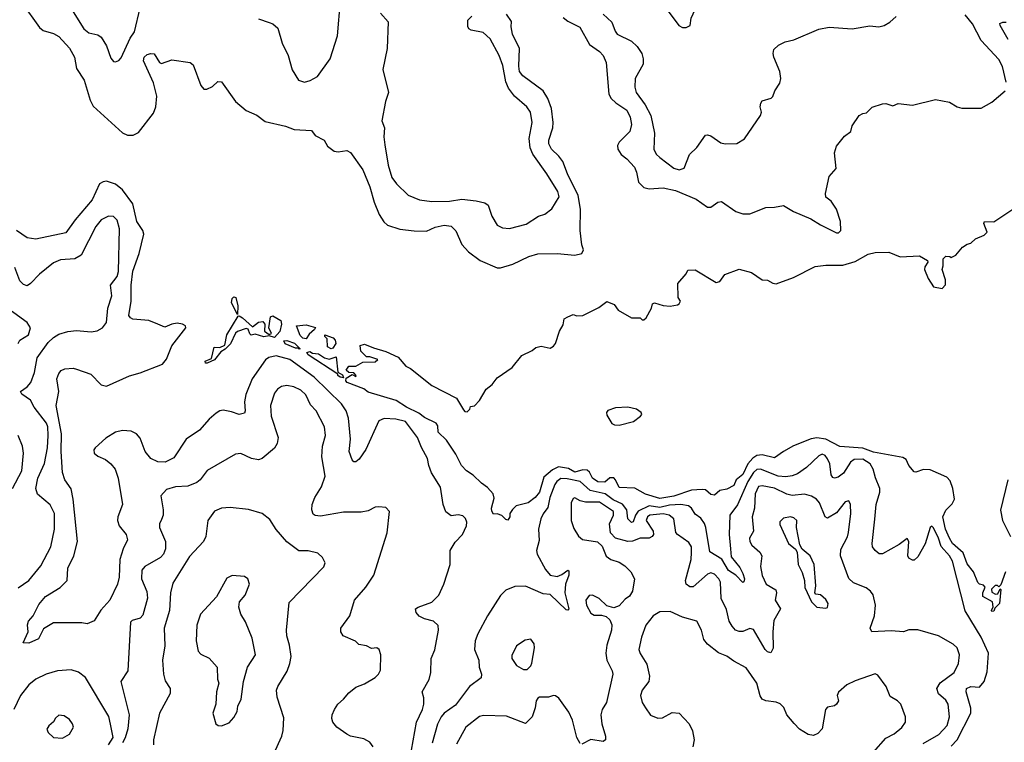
# Model space of a CAD drawing. Extents: x 2133461 to 2293071, y 753526 to 916327.
# Tile 388 of 459: x 2265993 to 2271565, y 860750 to 864837. Entities that reach past the tile are written whole.
import ezdxf

# ---------------------------------------------------------------- set-up
doc = ezdxf.new("R2010")
doc.units = 0

msp = doc.modelspace()

# ---------------------------------------------------------------- linework, layer by layer
at = {"layer": '0CON10XD'}
for points in [[(2269765, 864792.5), (2269787.5, 864805), (2269793.6, 864846.4), (2269815.9, 864894.1), (2269808, 864945), (2269809.3, 864980.7), (2269832.5, 865045), (2269825, 865070), (2269805, 865090), (2269755, 865057.5), (2269695, 864992.5), (2269660, 864925), (2269662.5, 864885), (2269723.6, 864803.6), (2269745, 864792.5), (2269765, 864792.5)], [(2266005, 864932), (2266105, 864793.3), (2266126.4, 864776.4), (2266185, 864759.1), (2266215, 864741.3), (2266275.8, 864675.8), (2266303.7, 864625), (2266315, 864561.9), (2266357.9, 864495), (2266392.3, 864382.3), (2266408.6, 864348.6), (2266575, 864197.5), (2266603.4, 864183.4), (2266635, 864183.9), (2266665, 864199.5), (2266750.8, 864309.2), (2266763.1, 864345), (2266770, 864405), (2266749.9, 864479.9), (2266694.7, 864605), (2266698.6, 864625), (2266715, 864641.2), (2266735, 864646.7), (2266753.6, 864643.6), (2266783.8, 864595), (2266795, 864588.8), (2266855, 864610), (2266957.5, 864595), (2266975, 864582.5), (2267019.2, 864465), (2267035, 864444.2), (2267052.5, 864445), (2267085, 864460), (2267115, 864488), (2267135, 864486), (2267215, 864374), (2267275, 864323.8), (2267335, 864298), (2267381.7, 864261.7), (2267497.5, 864235), (2267546.8, 864216.8), (2267645, 864210), (2267665, 864182.5), (2267715.9, 864155.9), (2267735, 864122.5), (2267773, 864093), (2267795, 864090), (2267845, 864097.5), (2267865, 864086.7), (2267935, 863988), (2267975, 863891.2), (2267999.7, 863805), (2268028.2, 863735), (2268053.4, 863693.4), (2268075, 863675.4), (2268145, 863652.9), (2268225, 863642.1), (2268295, 863641.8), (2268345, 863663.3), (2268395, 863675.6), (2268435, 863669.2), (2268462.1, 863642.1), (2268496, 863566), (2268532.2, 863525), (2268600, 863475), (2268695, 863433.4), (2268715, 863434.1), (2268784, 863455), (2268875, 863497.1), (2268925, 863512.1), (2269035, 863515.4), (2269134.3, 863505.7), (2269175, 863514), (2269183.8, 863535), (2269174.4, 863564.4), (2269165.3, 863645.3), (2269166.8, 863765), (2269153.4, 863843.4), (2269092.8, 863965), (2269067.6, 864035), (2269045, 864065.4), (2269002.1, 864105), (2268987.7, 864135), (2268986.8, 864155), (2269010, 864225), (2269013.1, 864255), (2269003.1, 864335), (2268981.9, 864391.9), (2268955, 864435.6), (2268840.1, 864520.1), (2268821.3, 864545), (2268817.2, 864575), (2268821.5, 864675), (2268781.9, 864755), (2268773.9, 864796.1), (2268776.1, 864826.1), (2268748.6, 864868.6)], [(2267345, 864841.2), (2267405, 864821.4), (2267425, 864813.8), (2267455, 864790), (2267479.4, 864705), (2267512.9, 864635), (2267535, 864553.3), (2267571.2, 864495), (2267605, 864484.2), (2267637.6, 864492.4), (2267678, 864515), (2267750.6, 864615), (2267792.5, 864745), (2267809.2, 864945)], [(2266295, 864880.8), (2266355.7, 864785), (2266385, 864763.3), (2266435, 864750.6), (2266455, 864737.5), (2266485, 864688.8), (2266509.7, 864619.7), (2266525, 864601.2), (2266535, 864598), (2266555, 864605.8), (2266568.1, 864621.9), (2266617.7, 864732.3), (2266642.4, 864767.6), (2266675.9, 864905)], [(2268035, 864874.2), (2268078.8, 864825), (2268072, 864675), (2268048.2, 864555), (2268080.4, 864425), (2268063.1, 864375), (2268041.9, 864265), (2268057.8, 864225), (2268053.1, 864175), (2268058.7, 864128.7), (2268078.9, 864015), (2268100, 863945), (2268125, 863909.2), (2268192.5, 863845), (2268255, 863818.9), (2268325, 863809.6), (2268425, 863810.5), (2268495, 863821.3), (2268576.6, 863813.4), (2268625, 863800.5), (2268645, 863788), (2268665.7, 863725), (2268696.2, 863675), (2268725, 863660), (2268765, 863657.1), (2268860.2, 863679.8), (2268930, 863725), (2268965, 863737.5), (2269005, 863768), (2269046.5, 863835), (2269037.8, 863865), (2268976.5, 863965), (2268897.3, 864077.3), (2268881.7, 864111.7), (2268876.9, 864165), (2268892.7, 864255), (2268884.5, 864315), (2268863.1, 864345), (2268794, 864404), (2268759.3, 864449.3), (2268744.2, 864485), (2268727.2, 864577.2), (2268706.7, 864635), (2268655, 864728.9), (2268615.9, 864764.1), (2268547.8, 864777.8), (2268535.7, 864785), (2268529.5, 864799.5), (2268529.1, 864835), (2268552.1, 864857.9)], [(2269069.5, 864849.5), (2269095, 864828.1), (2269162.5, 864795), (2269216.9, 864696.9), (2269275, 864658.1), (2269295.6, 864635), (2269311.4, 864595), (2269326.4, 864416.4), (2269340.6, 864390.6), (2269366.5, 864366.5), (2269428.2, 864325), (2269448.2, 864285), (2269455.5, 864245), (2269446.7, 864205), (2269385, 864144.2), (2269376.5, 864125), (2269377.8, 864105), (2269397.8, 864075), (2269429.6, 864049.6), (2269472.3, 864002.3), (2269484.5, 863975), (2269495, 863917.5), (2269525, 863887.8), (2269555, 863881.1), (2269635, 863885.3), (2269705, 863871.6), (2269821.8, 863821.8), (2269885, 863776.7), (2269905, 863776.9), (2269945, 863804.2), (2269965, 863808), (2270045, 863752), (2270085, 863740), (2270125, 863738.9), (2270215, 863775.6), (2270265, 863776.5), (2270315, 863786.2), (2270371.9, 863751.9), (2270470.4, 863710.4), (2270525, 863676.7), (2270615, 863632), (2270627.7, 863632.3), (2270640, 863645), (2270638, 863695), (2270616.2, 863765), (2270585, 863810), (2270555, 863833.3), (2270554.2, 863854.2), (2270575, 863950), (2270613.8, 863995), (2270604.3, 864085), (2270615, 864122.5), (2270660.7, 864179.3), (2270697.5, 864205), (2270703.9, 864236.1), (2270744.1, 864295.9), (2270765, 864307.5), (2270785, 864310), (2270817.5, 864342.5), (2270875, 864361.2), (2270895, 864363.3), (2270935, 864350), (2270965, 864362.5), (2271045, 864353.3), (2271175, 864385.8), (2271255, 864371.2), (2271297.5, 864345), (2271325, 864336.2), (2271435, 864336.9), (2271495, 864370.6), (2271570, 864435)], [(2269295, 864867.5), (2269344, 864824), (2269362.6, 864772.6), (2269375, 864755.8), (2269455, 864715.4), (2269487.3, 864685), (2269514, 864645), (2269522.4, 864615), (2269520.6, 864585), (2269475.4, 864505), (2269473.8, 864455), (2269481.8, 864425), (2269532.6, 864355), (2269564.1, 864295), (2269585.4, 864194.6), (2269581.4, 864105), (2269595, 864076.2), (2269615, 864057.5), (2269695, 863997.1), (2269725, 863988.1), (2269753, 863997), (2269783.8, 864075), (2269825.6, 864114.4), (2269875, 864183.3), (2269885, 864186.7), (2269905, 864180), (2269960.7, 864140.7), (2269985, 864134.2), (2270052.3, 864137.7), (2270095, 864163.3), (2270186, 864295), (2270191.2, 864315), (2270184.2, 864345), (2270186.7, 864365), (2270195, 864377.5), (2270245, 864393.3), (2270255, 864403.3), (2270266.2, 864435), (2270295, 864477.5), (2270300, 864505), (2270295.6, 864545), (2270260.5, 864625), (2270257.5, 864645), (2270261.5, 864668.5), (2270286.5, 864693.5), (2270325, 864712.5), (2270375, 864722.7), (2270515, 864782.9), (2270575, 864795.6), (2270704.4, 864785.6), (2270805, 864802), (2270855, 864796.7), (2270885, 864803.8), (2270917.3, 864822.7), (2270953.3, 864855)], [(2271576.4, 864483.6), (2271555, 864573.3), (2271535, 864611.4), (2271435, 864720), (2271385, 864813.3), (2271344, 864864)], [(2271586.7, 864725), (2271542.5, 864805), (2271540, 864815), (2271557, 864823), (2271575, 864822.5)], [(2268210.5, 860705), (2268238.4, 860865), (2268272.5, 860935), (2268279.5, 860965), (2268280.8, 861000.8), (2268270, 861035), (2268310, 861105), (2268320, 861145), (2268322.5, 861225), (2268342.3, 861272.3), (2268363.8, 861385), (2268361.2, 861411.2), (2268335, 861435.5), (2268285, 861448.1), (2268254.4, 861464.4), (2268236, 861485), (2268233.8, 861505), (2268247.5, 861515), (2268325, 861541.9), (2268365, 861582), (2268394.4, 861645), (2268428.5, 861755), (2268428.6, 861835), (2268457.9, 861882.1), (2268500, 861925), (2268521.4, 861975), (2268523.8, 861995), (2268516.1, 862016.1), (2268500.7, 862030.7), (2268475, 862037.5), (2268435, 862032), (2268404.5, 862054.5), (2268389.2, 862095), (2268375, 862192.5), (2268324.1, 862274.1), (2268308, 862315), (2268301.4, 862355), (2268267.1, 862417.1), (2268244.7, 862475), (2268177.1, 862565), (2268122, 862578), (2268055, 862582.1), (2268025, 862569.2), (2267952.9, 862407.1), (2267915, 862350.8), (2267895, 862336.2), (2267885, 862336.7), (2267875, 862347.5), (2267857.3, 862395), (2267865.3, 862464.7), (2267854.2, 862584.2), (2267840, 862625), (2267814, 862665), (2267660, 862815), (2267521.1, 862915), (2267445, 862935.8), (2267404.1, 862925.9), (2267385, 862913.1), (2267309.6, 862805), (2267272.7, 862717.3), (2267265.4, 862675), (2267270, 862625), (2267265, 862611.2), (2267235, 862604.5), (2267191.2, 862618.8), (2267145, 862628.8), (2267125, 862624.5), (2267105, 862611.5), (2267065, 862577.8), (2267011.1, 862515), (2266935.5, 862465), (2266865, 862358.8), (2266815.7, 862334.3), (2266775, 862337.4), (2266734.8, 862354.8), (2266704, 862395), (2266675, 862470.9), (2266653.6, 862495), (2266625, 862509.4), (2266575, 862513.8), (2266535, 862504.7), (2266479.9, 862470.1), (2266420.5, 862415), (2266413.6, 862405), (2266415.5, 862385), (2266435, 862367.7), (2266479.5, 862349.5), (2266509.3, 862325), (2266533.3, 862295), (2266551.2, 862245), (2266574.4, 862095), (2266548.2, 862025), (2266546.2, 862005), (2266556.5, 861975), (2266595.6, 861925), (2266602.5, 861895), (2266578, 861845), (2266560, 861785), (2266556.7, 861685), (2266546.9, 861645), (2266504, 861555), (2266452.1, 861497.9), (2266415, 861436.7), (2266375, 861421.2), (2266345, 861426), (2266184.2, 861425.8), (2266128.8, 861391.2), (2266100, 861335), (2266045, 861311.2), (2266013.6, 861313.6), (2266041.2, 861375), (2266037.5, 861415), (2266042.5, 861435), (2266068.8, 861465), (2266101.1, 861528.9), (2266140, 861575), (2266222, 861625), (2266261.4, 861665), (2266266, 861735), (2266299.5, 861805), (2266319.5, 861885), (2266296, 862125), (2266284.7, 862184.7), (2266248.8, 862235), (2266235.4, 862275.4), (2266227.2, 862395), (2266229.2, 862495), (2266199.6, 862655), (2266215.5, 862735), (2266203.1, 862805), (2266215, 862836.7), (2266227.1, 862852.9), (2266248.3, 862861.7), (2266295, 862865.6), (2266315, 862860.6), (2266395, 862831.5), (2266455, 862772.2), (2266485, 862764.4), (2266615, 862823.5), (2266675, 862839.4), (2266800.7, 862889.3), (2266825, 862917.5), (2266855, 862992.5), (2266933.8, 863095), (2266931.2, 863105), (2266915, 863114.2), (2266885, 863120.4), (2266855, 863115.5), (2266815, 863097.8), (2266775, 863115.9), (2266724, 863135), (2266633.6, 863143.6), (2266620.4, 863150.4), (2266610.9, 863165), (2266624, 863246), (2266623.5, 863335), (2266634.2, 863415), (2266668.8, 863515), (2266696, 863625), (2266690, 863645), (2266656.2, 863695), (2266634.4, 863795), (2266575.4, 863875.4), (2266535, 863907), (2266485, 863923.4), (2266465, 863920.9), (2266445, 863909.2), (2266402.5, 863817.5), (2266306.9, 863705), (2266255, 863630.8), (2266085, 863595.6), (2266035.8, 863604.2), (2265975, 863644.5)], [(2271571.1, 861715), (2271545, 861640), (2271535, 861630), (2271527, 861637), (2271513, 861637), (2271493, 861617), (2271495, 861600), (2271515, 861587.5), (2271529.3, 861590.7), (2271541.7, 861618.3), (2271546.4, 861613.6), (2271538, 861535), (2271511.7, 861508.3), (2271505, 861492.5), (2271495, 861490), (2271493.3, 861495), (2271503, 861517), (2271497.5, 861545), (2271444.4, 861575), (2271443.3, 861595), (2271457.5, 861627.5), (2271448.3, 861638.3), (2271425, 861644.2), (2271415, 861654), (2271390, 861715), (2271355, 861760), (2271332, 861822), (2271271.8, 861875), (2271254.7, 861905), (2271232, 861955), (2271218.2, 862025), (2271235, 862062.2), (2271270.4, 862099.6), (2271283.9, 862125), (2271274.8, 862185), (2271259.3, 862229.3), (2271239.2, 862249.1), (2271145, 862291.6), (2271107.2, 862292.7), (2271065, 862278), (2271055, 862280), (2271025.6, 862315), (2271010.5, 862350.5), (2270991.6, 862361.6), (2270825, 862390.3), (2270765, 862413.8), (2270635, 862423.2), (2270555.5, 862465.5), (2270505, 862472.7), (2270472.8, 862467.2), (2270373.2, 862426.8), (2270315, 862395.7), (2270265, 862359.4), (2270195.8, 862375.8), (2270165, 862372.4), (2270142.2, 862357.8), (2270114.5, 862325.5), (2270086.4, 862265), (2270048.1, 862235), (2270035, 862203.3), (2269995, 862181.9), (2269955, 862174), (2269925, 862147.5), (2269905, 862151.9), (2269875, 862178), (2269855, 862180.8), (2269795, 862176.2), (2269695, 862142.6), (2269615, 862128.9), (2269535, 862154.2), (2269475, 862188), (2269385, 862192), (2269365.4, 862235.4), (2269355, 862245.6), (2269333.2, 862246.8), (2269305, 862221.8), (2269265, 862222.7), (2269235, 862243.6), (2269217.5, 862277.5), (2269205, 862288.5), (2269179.5, 862290.5), (2269135, 862278.4), (2269099.4, 862299.4), (2269042.7, 862307.3), (2269008.3, 862291.7), (2268960.3, 862249.7), (2268935.3, 862165), (2268910.5, 862135), (2268870.8, 862105), (2268803.1, 862086.9), (2268782.7, 862067.3), (2268767.5, 862045), (2268766.7, 862025), (2268755, 862007.5), (2268745, 862010), (2268722.5, 862032.5), (2268695, 862042.5), (2268675, 862040), (2268665, 862057.5), (2268663.4, 862075), (2268678.8, 862131.2), (2268673.6, 862155), (2268641.2, 862191.2), (2268606.7, 862215), (2268560.3, 862260.3), (2268522, 862285), (2268493.1, 862315), (2268460.6, 862380.6), (2268408.7, 862458.7), (2268362, 862505), (2268359.3, 862539.3), (2268350, 862555), (2268285, 862587.5), (2268252.4, 862612.4), (2268182.2, 862645), (2268123.1, 862683.1), (2267965, 862730.8), (2267940, 862750), (2267846, 862785), (2267838, 862795), (2267841.2, 862808.8), (2267875, 862830), (2267895, 862820), (2267897.5, 862825), (2267885, 862840), (2267855, 862842.5), (2267840, 862855), (2267855, 862877.5), (2267895, 862877.5), (2267935, 862900), (2268005, 862902.5), (2268020, 862915), (2267975, 862930), (2267955, 862930), (2267923, 862963), (2267920, 862995), (2267945, 863001.2), (2267995, 862981.2), (2268065, 862961.2), (2268135, 862928.8), (2268178.1, 862878.1), (2268205, 862864), (2268325, 862767.5), (2268465, 862696.2), (2268505, 862630), (2268511.7, 862621.7), (2268525, 862620), (2268540, 862635), (2268545, 862650), (2268567, 862653), (2268595, 862682.5), (2268632.3, 862747.7), (2268667, 862773), (2268695, 862811.2), (2268779.8, 862870.2), (2268835, 862937.1), (2268894.1, 862965.9), (2268915, 862983.8), (2268945, 862990), (2268995, 862980), (2269015, 862990), (2269026, 863005), (2269048, 863075), (2269068.8, 863111.2), (2269073.8, 863145), (2269095, 863157.5), (2269125, 863170), (2269147, 863163), (2269180, 863165), (2269270.7, 863209.3), (2269315, 863242.5), (2269357, 863227), (2269380, 863195), (2269455, 863150), (2269505, 863150), (2269515, 863140), (2269525, 863140), (2269539.3, 863150.7), (2269568.8, 863205), (2269575, 863230), (2269585, 863236.7), (2269635, 863220), (2269675, 863217.5), (2269716.4, 863223.6), (2269725, 863230), (2269732.5, 863245), (2269720, 863265), (2269717.5, 863345), (2269765, 863400), (2269775, 863420), (2269815, 863422.5), (2269935, 863350), (2269955, 863356.7), (2269983.9, 863396.1), (2270065, 863426.7), (2270135, 863407.5), (2270195, 863366.7), (2270225, 863363.3), (2270256.1, 863346.1), (2270273.9, 863343.9), (2270371.7, 863378.3), (2270495, 863442), (2270555, 863448.8), (2270652.1, 863447.9), (2270720.7, 863469.3), (2270795, 863510.5), (2270835, 863520), (2270911.7, 863521.7), (2270975, 863496.2), (2271085, 863502.5), (2271130, 863475), (2271132.5, 863465), (2271115, 863440), (2271113.3, 863425), (2271135, 863372.5), (2271165, 863326.7), (2271213, 863317), (2271233, 863337), (2271233.3, 863365), (2271213.3, 863425), (2271220, 863445), (2271220, 863485), (2271235, 863500), (2271257, 863497), (2271265, 863492.5), (2271290, 863505), (2271329.3, 863550.7), (2271355, 863567.5), (2271375, 863572.5), (2271403, 863597), (2271451.7, 863618.3), (2271467.5, 863635), (2271450, 863685), (2271453.8, 863696.2), (2271506.2, 863693.8), (2271642.5, 863785)], [(2265985, 861623.8), (2266045.4, 861665), (2266112.6, 861747.4), (2266169.2, 861855), (2266189.6, 861955), (2266190, 862045), (2266165, 862092.9), (2266094.1, 862154.1), (2266084, 862185), (2266096.7, 862245), (2266133.8, 862326.2), (2266150, 862415), (2266154.3, 862485.7), (2266152.1, 862535), (2266145, 862555.5), (2266075.8, 862645), (2266054.8, 862684.8), (2266005, 862719.4), (2265997.1, 862735), (2266035, 862760.4), (2266055.5, 862784.5), (2266077.6, 862842.4), (2266092.5, 862925), (2266155, 863012), (2266185, 863040.3), (2266215, 863058.2), (2266265, 863073.8), (2266315, 863079.1), (2266397.5, 863072.5), (2266432.4, 863077.6), (2266462, 863095), (2266484.4, 863125), (2266492.1, 863205), (2266514.6, 863274.6), (2266508, 863335), (2266544.5, 863385), (2266552.6, 863412.6), (2266557.5, 863655), (2266545, 863704), (2266525, 863724.4), (2266495, 863726.5), (2266454.3, 863705.7), (2266425, 863667.1), (2266341.4, 863505), (2266305, 863484.6), (2266225, 863478.9), (2266185, 863462.5), (2266105, 863398.2), (2266055, 863344.3), (2266035, 863331.9), (2266015, 863339.4), (2265995, 863360), (2265965.3, 863435.3)], [(2267225, 863170), (2267191.9, 863235), (2267195, 863260), (2267205, 863270), (2267216.2, 863266.2), (2267228.3, 863218.3), (2267225, 863170)], [(2265983.8, 863006.2), (2265995, 863025.5), (2266042.5, 863055), (2266054.2, 863095), (2266036, 863125), (2265885, 863234.3)], [(2267055, 862894), (2267044.3, 862894.3), (2267042, 862905), (2267079.2, 862920.8), (2267093.8, 862985), (2267126.1, 862983.9), (2267154.1, 862995.9), (2267165.8, 863055), (2267230, 863160), (2267235, 863162.5), (2267255, 863150), (2267310.7, 863100.7), (2267344.5, 863125.5), (2267370, 863130), (2267380, 863115), (2267378.8, 863075), (2267405, 863057.5), (2267417.5, 863062.5), (2267403.8, 863095), (2267412.5, 863157.5), (2267425, 863162.5), (2267471.2, 863135), (2267474, 863115), (2267465.9, 863074.1), (2267435, 863040), (2267405, 863050), (2267375, 863043.6), (2267325, 863058.8), (2267303.6, 863053.6), (2267295, 863060), (2267286.7, 863086.7), (2267275, 863091.2), (2267225.8, 863074.2), (2267215, 863063.3), (2267186.9, 863003.1), (2267156.8, 862973.2), (2267131.7, 862958.3), (2267095, 862913.3), (2267055, 862894)], [(2267615, 863032.5), (2267595, 863036.7), (2267581.2, 863051.2), (2267560, 863105), (2267615, 863110.6), (2267666.7, 863096.7), (2267662.5, 863085), (2267631.7, 863058.3), (2267615, 863032.5)], [(2267755, 862976), (2267736, 862986), (2267733, 863033), (2267720, 863045), (2267720, 863055), (2267767, 863037), (2267778.8, 863025), (2267782.5, 863005), (2267765, 862980), (2267755, 862976)], [(2267575, 862973.3), (2267570, 862980), (2267555, 862980), (2267495, 863004.5), (2267488.3, 863021.7), (2267505, 863023.3), (2267547.7, 863007.7), (2267580, 862975), (2267575, 862973.3)], [(2267825, 862812.5), (2267807.5, 862815), (2267794, 862825), (2267793, 862833), (2267625, 862941.2), (2267617.5, 862955), (2267635, 862960), (2267650.7, 862950.7), (2267685, 862946.7), (2267717.5, 862925), (2267745, 862916.7), (2267785, 862930), (2267793, 862843), (2267819.3, 862829.3), (2267825, 862812.5)], [(2267994, 860725), (2267975, 860751.2), (2267940.5, 860770.5), (2267865, 860785.6), (2267845, 860795.6), (2267787.1, 860835), (2267765.7, 860865), (2267759.2, 860885), (2267760.8, 860905), (2267774.5, 860935.5), (2267794.5, 860965.5), (2267826.3, 860993.7), (2267855, 861030.8), (2267895, 861062), (2267945, 861080.8), (2268005, 861117.5), (2268024.3, 861135.7), (2268035, 861157.5), (2268037.5, 861245), (2268028.1, 861275), (2268015, 861284.2), (2267985, 861280.8), (2267955, 861295.8), (2267912.9, 861302.9), (2267892.7, 861322.7), (2267823, 861353), (2267810, 861375), (2267810, 861395), (2267861.4, 861465), (2267887.5, 861555), (2267952, 861628), (2267996.9, 861695), (2268072.3, 861935), (2268085.7, 862055), (2268065, 862078), (2268025, 862082.5), (2268005, 862079.2), (2267965, 862059.2), (2267925, 862051.4), (2267825, 862050.9), (2267695, 862029.6), (2267665, 862033.6), (2267655, 862041.4), (2267645.6, 862065), (2267647.8, 862095), (2267663.3, 862135), (2267701.9, 862195), (2267722.5, 862255), (2267702.5, 862365), (2267706.1, 862425), (2267723.8, 862485), (2267718.2, 862535), (2267671.1, 862625), (2267638.4, 862658.4), (2267612.7, 862715), (2267585, 862741.5), (2267545, 862760.8), (2267505, 862767.9), (2267475, 862761.8), (2267452.9, 862747.1), (2267435.5, 862725), (2267412, 862655), (2267416, 862595), (2267456.4, 862475), (2267449.5, 862440.5), (2267435.4, 862414.6), (2267365, 862355.6), (2267345, 862347.8), (2267304.6, 862354.6), (2267245, 862382.9), (2267215, 862379.2), (2267055, 862287.1), (2267015, 862234.2), (2266995, 862219.4), (2266945, 862198.6), (2266875.8, 862195.8), (2266825, 862179.2), (2266792, 862145), (2266805.8, 862064.2), (2266805.7, 862035), (2266795, 862011.2), (2266783.6, 861986.4), (2266784.4, 861965), (2266817.8, 861885), (2266818.2, 861845), (2266806.4, 861815), (2266789.4, 861795), (2266701.4, 861745), (2266685.4, 861724.6), (2266683.1, 861675), (2266712.6, 861602.6), (2266716.1, 861565), (2266690.2, 861469.8), (2266675, 861452.9), (2266630, 861440), (2266620.8, 861429.2), (2266605.6, 861155), (2266565.7, 861095), (2266613.5, 860905), (2266605, 860826.7), (2266590.5, 860775), (2266575, 860748)], [(2269385, 862544), (2269466.2, 862565), (2269506.7, 862595), (2269513.3, 862605), (2269510, 862615), (2269483.9, 862633.9), (2269435, 862646), (2269365, 862641.2), (2269322.5, 862627.5), (2269313.8, 862615), (2269315, 862600), (2269343.9, 862553.9), (2269360, 862545), (2269385, 862544)], [(2265953.2, 862185), (2266005.4, 862285), (2266014.5, 862385), (2266010, 862425), (2265984.5, 862484.5)], [(2271265, 860728.2), (2271297.8, 860765), (2271375.5, 860915), (2271375, 860944), (2271349.1, 861035), (2271351.5, 861055), (2271375, 861065.7), (2271425, 861061.2), (2271450.4, 861095), (2271468.8, 861148.8), (2271476.1, 861255), (2271434.2, 861345), (2271343.1, 861493.1), (2271271.6, 861775), (2271255.3, 861805), (2271207.5, 861857.5), (2271193, 861905), (2271165, 861964), (2271155, 861972.5), (2271146, 861965), (2271117.7, 861872.3), (2271075, 861800), (2271055, 861781.2), (2271045, 861781.2), (2271025, 861791.2), (2271019.2, 861805), (2271025.6, 861885.6), (2271015, 861903.3), (2270970.2, 861869.8), (2270875, 861816), (2270856.1, 861816.1), (2270833.8, 861835), (2270820, 861855), (2270816.9, 861875), (2270833, 862013), (2270840.5, 862095), (2270861.5, 862165), (2270861.1, 862185), (2270835.5, 862245.5), (2270823.1, 862295), (2270805.5, 862325), (2270765, 862352.4), (2270715, 862349.7), (2270694.7, 862335), (2270655, 862272.9), (2270625, 862250.5), (2270605, 862244.4), (2270595, 862247.5), (2270585, 862263.3), (2270577.8, 862325), (2270565, 862354.3), (2270552.1, 862372.1), (2270535, 862379.5), (2270515, 862370), (2270445.8, 862304.2), (2270395, 862268.9), (2270365, 862257.1), (2270328.3, 862251.7), (2270285, 862255.2), (2270185, 862295.6), (2270165, 862292.8), (2270145, 862275.9), (2270113.3, 862225), (2270055.8, 862094.2), (2270012.3, 862035), (2270009, 861925), (2270016.2, 861845), (2270018.9, 861798.9), (2270069.2, 861739.2), (2270085.2, 861705.2), (2270094.6, 861675), (2270091.7, 861658.3), (2270085, 861654.3), (2270045.2, 861695.2), (2270005, 861722.2), (2269966.6, 861786.6), (2269898.3, 861828.3), (2269877, 861965), (2269868.3, 861988.3), (2269847.8, 862017.8), (2269815, 862040), (2269795, 862074.6), (2269777.8, 862087.8), (2269735, 862095.7), (2269670.9, 862090.9), (2269615, 862079), (2269555, 862088), (2269492.9, 862057.1), (2269477.2, 862035), (2269465, 861997.5), (2269455, 861993.5), (2269435, 862014.2), (2269428.8, 862065), (2269405, 862096.4), (2269351.6, 862121.6), (2269306.2, 862156.2), (2269221.2, 862175), (2269165, 862226.1), (2269091.1, 862241.1), (2269055, 862241.3), (2269032.8, 862225), (2269021.9, 862208.1), (2268994, 862135), (2268982.4, 862077.6), (2268955, 862041.9), (2268943.2, 862015), (2268929.6, 861955), (2268932.4, 861892.4), (2268917.9, 861835), (2268921.5, 861815), (2268968.3, 861728.3), (2268995.2, 861695.2), (2269035, 861688.6), (2269061.5, 861698.5), (2269095, 861723.8), (2269100.7, 861720.7), (2269100, 861695), (2269082, 861645), (2269078.1, 861595), (2269101.4, 861505), (2269095, 861497.5), (2269085, 861500), (2268995, 861586.6), (2268955, 861590), (2268855, 861632.8), (2268795, 861632.1), (2268745, 861610.5), (2268715, 861580), (2268640, 861465), (2268586.3, 861363.7), (2268571.6, 861325), (2268567.8, 861275), (2268592.1, 861215), (2268593.6, 861175), (2268606.9, 861135), (2268604.4, 861115.6), (2268538.5, 861065), (2268459.7, 860960.3), (2268394.8, 860915.2), (2268379.1, 860895), (2268357.7, 860852.3), (2268327.1, 860745)], [(2271106.6, 860743.4), (2271195.5, 860794.5), (2271242.4, 860845), (2271255.8, 860895), (2271248.2, 860965), (2271235, 860988.6), (2271192.5, 861025), (2271182.5, 861055), (2271202.7, 861087.3), (2271280.9, 861145), (2271305.5, 861195), (2271311.5, 861245), (2271297.8, 861285), (2271275.3, 861305.3), (2271192.6, 861352.6), (2271075, 861385.8), (2271025, 861387.1), (2270995, 861374.3), (2270925, 861381.2), (2270815.8, 861375.8), (2270805.8, 861395), (2270830, 861465), (2270837.1, 861525), (2270822.9, 861585), (2270807.1, 861605), (2270783, 861623), (2270711.8, 861651.8), (2270685, 861676.9), (2270637.3, 861805), (2270639.6, 861840.4), (2270677.1, 861912.9), (2270683.1, 861936.9), (2270696.8, 862045), (2270695.4, 862095.4), (2270685, 862115.7), (2270665, 862110.6), (2270615, 862047.9), (2270565, 862017.1), (2270551.4, 862025), (2270519.3, 862105), (2270501.8, 862125), (2270475, 862141.8), (2270435, 862152.7), (2270365, 862145.9), (2270335, 862154.1), (2270265, 862187.8), (2270195, 862201.1), (2270175, 862196.5), (2270155, 862156.2), (2270152, 862075), (2270139.1, 862025), (2270146.2, 861945), (2270122.9, 861905), (2270124.6, 861885), (2270135.8, 861865.8), (2270180.8, 861825), (2270193.1, 861805), (2270184.7, 861745), (2270195, 861694.2), (2270217.3, 861645), (2270272.1, 861612.1), (2270275.4, 861595), (2270268.2, 861555), (2270298.6, 861505), (2270261.3, 861438.7), (2270255.4, 861375), (2270256.8, 861283.2), (2270243.6, 861256.4), (2270225, 861262), (2270211.4, 861275), (2270145, 861387.5), (2270125, 861394.2), (2270085, 861376.9), (2270065, 861376.9), (2270044.6, 861384.6), (2270025, 861407.5), (2270008.9, 861435), (2269992.2, 861502.2), (2269963, 861563), (2269960, 861655), (2269950.4, 861675), (2269925, 861701.2), (2269905, 861708.2), (2269885, 861700.4), (2269805, 861630.4), (2269785, 861630.4), (2269764.5, 861645), (2269761.3, 861665), (2269792.6, 861785), (2269795.8, 861824.2), (2269794.5, 861855), (2269780.4, 861880.4), (2269716, 861925), (2269707.2, 861937.2), (2269695.5, 862015), (2269668.9, 862035), (2269635, 862043), (2269559.2, 862035), (2269545.3, 862025), (2269538.6, 862005), (2269577.3, 861945), (2269579.5, 861925), (2269573.1, 861915), (2269555, 861904.5), (2269505, 861905.3), (2269461.7, 861888.3), (2269435, 861886.6), (2269364.6, 861904.6), (2269337.3, 861935), (2269330.9, 861985), (2269353.8, 862035), (2269354.3, 862055), (2269275, 862107.6), (2269195, 862108.6), (2269165.9, 862115.9), (2269135, 862133.8), (2269125, 862130), (2269114.4, 862105), (2269113.8, 862005), (2269129.5, 861959.5), (2269155, 861915.8), (2269177.9, 861897.9), (2269263.5, 861883.5), (2269288.7, 861858.7), (2269312.8, 861802.8), (2269338.8, 861785), (2269385, 861768.1), (2269417.6, 861747.6), (2269452.5, 861715), (2269472.5, 861675), (2269461.1, 861605), (2269445, 861577.5), (2269420.2, 861559.8), (2269385, 861521.2), (2269355, 861511.2), (2269315, 861522), (2269273, 861563), (2269235, 861581.9), (2269215, 861580.8), (2269196.9, 861555), (2269201.5, 861525), (2269225, 861480.5), (2269245, 861469.5), (2269285, 861470), (2269312.5, 861462.5), (2269332.1, 861442.1), (2269343.3, 861415), (2269342.2, 861385), (2269315, 861300), (2269310, 861255), (2269315.8, 861214.2), (2269345.6, 861155), (2269349.5, 861135), (2269314.5, 860975), (2269290, 860935), (2269281.1, 860905), (2269287.1, 860855), (2269309.2, 860785), (2269307.5, 860765), (2269295, 860754.2), (2269225, 860765.6), (2269175, 860740)], [(2271585.5, 862234.5), (2271543.6, 862063.6), (2271555.8, 862005), (2271600, 861915)], [(2267386, 860585), (2267476.5, 860785), (2267485, 860817.5), (2267488.6, 860888.6), (2267451.1, 861005), (2267446.9, 861045), (2267453.6, 861066.4), (2267507.6, 861152.4), (2267522.5, 861195), (2267529.1, 861235), (2267519.7, 861300.3), (2267505, 861352.5), (2267502.5, 861385), (2267518.9, 861541.1), (2267715, 861742.5), (2267722.5, 861765), (2267706.7, 861795), (2267679.7, 861819.7), (2267625, 861832.5), (2267573.4, 861833.4), (2267505, 861883.8), (2267445, 861953.8), (2267409.7, 862009.7), (2267365, 862043.8), (2267287.7, 862067.7), (2267185, 862078.1), (2267135, 862074.4), (2267095, 862058.1), (2267057.5, 862005), (2267047.1, 861915), (2267034, 861886), (2266955, 861801.9), (2266859, 861651), (2266845.8, 861595), (2266841.6, 861495), (2266811.8, 861395), (2266815.3, 861295.3), (2266800.8, 861215), (2266806.4, 861135), (2266817.4, 861097.4), (2266844.3, 861055), (2266844.5, 861025.5), (2266784.4, 860915), (2266751.1, 860765), (2266751.4, 860735)], [(2270555, 861508.8), (2270565, 861513.3), (2270568.1, 861535), (2270555, 861557.1), (2270525, 861584), (2270498.3, 861588.3), (2270492.5, 861595), (2270498, 861635), (2270489.4, 861755), (2270465.8, 861805), (2270422, 861842), (2270407.5, 861867.5), (2270388.6, 861965), (2270390.6, 862005), (2270375, 862019.4), (2270355, 862025.5), (2270315, 862017.1), (2270295, 861996.7), (2270295, 861982.5), (2270343.3, 861875), (2270383, 861843), (2270392.5, 861825), (2270398, 861755), (2270421.2, 861711.2), (2270433.8, 861665), (2270436, 861625), (2270474.4, 861544.4), (2270505, 861514), (2270555, 861508.8)], [(2267135, 860843.8), (2267179.4, 860860.6), (2267205, 860890), (2267223.8, 860925), (2267228, 860955), (2267245.8, 860995), (2267259.4, 861095), (2267282.9, 861175), (2267327.1, 861245), (2267309.3, 861339.3), (2267270.7, 861430.7), (2267244, 861475), (2267234, 861515), (2267238, 861545), (2267268.5, 861581.5), (2267294, 861645), (2267284.1, 861674.1), (2267265, 861688.8), (2267195, 861693.8), (2267165, 861678.8), (2267107.3, 861572.7), (2267015.8, 861475), (2266995, 861412.5), (2266991.4, 861325), (2267002.5, 861265), (2267018.8, 861248.8), (2267066.4, 861226.4), (2267110, 861175), (2267113.6, 861106.4), (2267120, 861085), (2267106.2, 861035), (2267103.8, 860965), (2267086.7, 860915), (2267103.3, 860855), (2267116.1, 860846.1), (2267135, 860843.8)], [(2270825, 860694.2), (2270895, 860774.2), (2270942.1, 860797.9), (2270985.4, 860834.6), (2271005.7, 860865), (2271006.9, 860895), (2270980, 860965), (2270960, 860985), (2270918.7, 861008.7), (2270896, 861065), (2270849.1, 861129.1), (2270835, 861138), (2270721.3, 861098.7), (2270675, 861075.7), (2270626.9, 861033.1), (2270620, 861015), (2270626.9, 860985), (2270615.8, 860965), (2270603.4, 860956.6), (2270565, 860948.5), (2270552.5, 860935), (2270534.3, 860825.7), (2270510.5, 860799.5), (2270485, 860788), (2270455, 860794.2), (2270405.8, 860825), (2270376.9, 860856.9), (2270334.4, 860905), (2270317.8, 860947.8), (2270297.6, 860967.6), (2270275, 860977.8), (2270215.4, 860985.4), (2270194.2, 860995), (2270183.1, 861013.1), (2270165.3, 861085.3), (2270105, 861171.8), (2270035, 861208.8), (2269995, 861237.5), (2269947.1, 861257.1), (2269885, 861305.5), (2269865, 861331.4), (2269850.9, 861385), (2269824.6, 861434.6), (2269745, 861458.2), (2269675, 861490.5), (2269615, 861488.1), (2269577.5, 861465), (2269537.4, 861412.6), (2269512.9, 861345), (2269497.8, 861275), (2269505, 861252), (2269542.7, 861192.7), (2269556.8, 861125), (2269552.9, 861095), (2269515, 861045.8), (2269506.4, 861015), (2269515, 860976.2), (2269535.6, 860945)], [(2268865, 861162.5), (2268885, 861182.5), (2268891.7, 861198.3), (2268906.2, 861285), (2268905, 861307.5), (2268885, 861333.3), (2268853, 861327), (2268805, 861296.7), (2268778.3, 861241.7), (2268778.8, 861225), (2268804.3, 861184.3), (2268845, 861162.5), (2268865, 861162.5)], [(2266496.2, 860735), (2266522.3, 860777.7), (2266507.1, 860852.9), (2266496.9, 860896.9), (2266365.9, 861115.9), (2266326.2, 861146.2), (2266285, 861160), (2266206.7, 861155), (2266143.8, 861135), (2266085, 861106.9), (2266044.4, 861075), (2265998.2, 861015), (2265960, 860935)], [(2269165, 860743.3), (2269146.9, 860776.9), (2269120.7, 860875), (2269101.2, 860921.2), (2269045, 861000), (2269025, 861013.8), (2269015, 861014), (2268985, 861006.2), (2268935, 861006), (2268925, 861000), (2268916.2, 860985), (2268910.8, 860945), (2268894.2, 860895), (2268855, 860855.7), (2268748.5, 860898.5), (2268617.9, 860902.1), (2268594.6, 860895.4), (2268517.1, 860835), (2268465, 860740)], [(2269535.6, 860945), (2269563, 860903), (2269605, 860887.3), (2269631.1, 860888.9), (2269685, 860919.2), (2269725, 860914.3), (2269781.9, 860855), (2269801.1, 860815), (2269809.5, 860765), (2269801.8, 860725)], [(2266235, 860774.3), (2266274.4, 860795.6), (2266297.5, 860835), (2266292.5, 860855), (2266275, 860878.8), (2266245, 860900), (2266215, 860903.3), (2266195, 860887.5), (2266184.1, 860865.9), (2266157.3, 860842.7), (2266146.4, 860823.6), (2266153.8, 860805), (2266185, 860778), (2266235, 860774.3)]]:
    msp.add_lwpolyline(points, dxfattribs=at)

doc.saveas('drawing.dxf')
